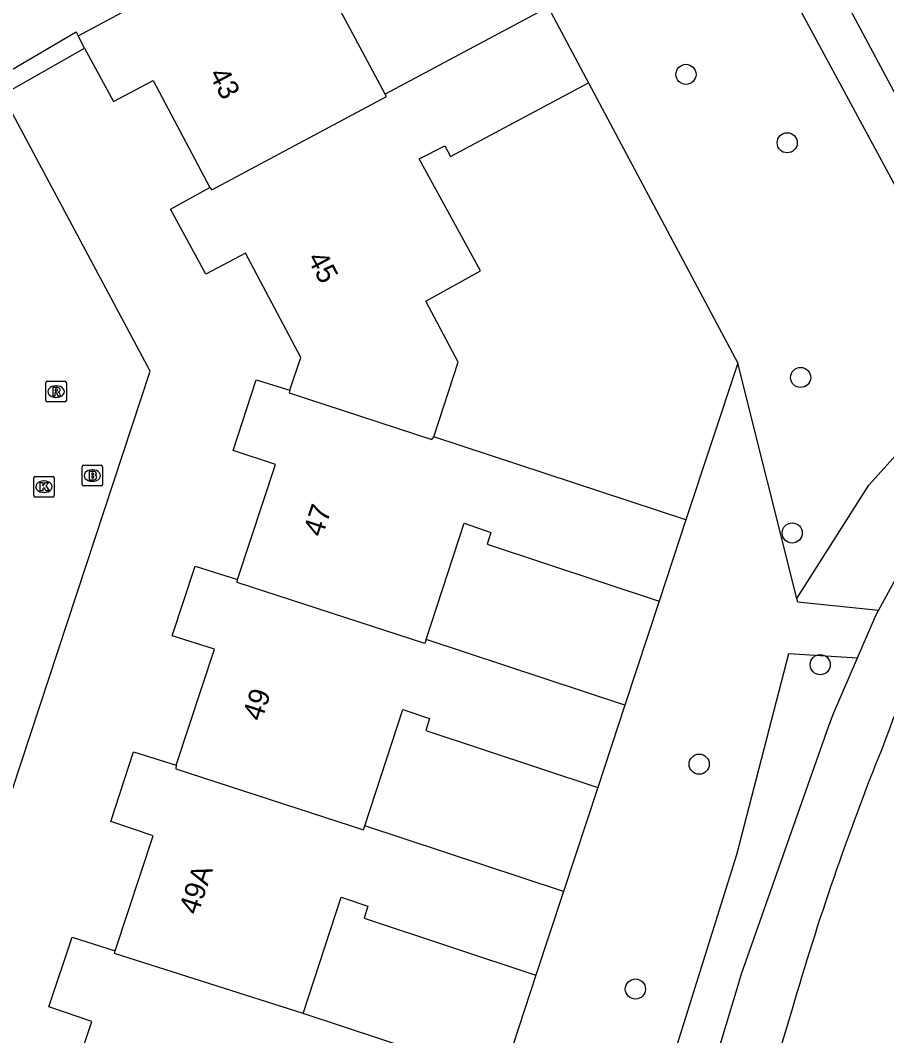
# Model space of a CAD drawing. Extents: x 157793 to 159380, y 380882 to 382313.
# Drawn here: x 159130.11 to 159172.2, y 382017.92 to 382067.25 of the extents above; entities that cross this region are included whole.
import ezdxf

# ---------------------------------------------------------------- set-up
doc = ezdxf.new("R2010")
doc.units = 0
for name, color, linetype in [('IMGEO_Boom', 7, 'Continuous'), ('IMGEO_Brandkraan', 7, 'Continuous'), ('IMGEO_Fietspad_gesloten', 7, 'Continuous'), ('IMGEO_Groenvoorziening', 7, 'Continuous'), ('IMGEO_Haag', 7, 'Continuous'), ('IMGEO_Kolk', 7, 'Continuous'), ('IMGEO_Pand', 7, 'Continuous'), ('IMGEO_Pand_nummerreeks', 7, 'Continuous'), ('IMGEO_Rijbaan_lokaal_open', 7, 'Continuous'), ('IMGEO_Rioolput', 7, 'Continuous'), ('IMGEO_Voetpad_halfverhard', 7, 'Continuous')]:
    doc.layers.add(name, color=color, linetype=linetype)

msp = doc.modelspace()

# ---------------------------------------------------------------- linework, layer by layer
at = {"layer": 'IMGEO_Boom'}
for centre in [(159162.45, 382064.626), (159167.368, 382061.303), (159168.02, 382049.899), (159167.613, 382042.344), (159168.972, 382035.944), (159163.092, 382031.109), (159159.993, 382020.184)]:
    msp.add_circle(centre, 0.489, dxfattribs=at)
at = {"layer": 'IMGEO_Brandkraan'}
for p, q in [((159133.11, 382044.706), (159133.11, 382045.558)), ((159133.185, 382045.632), (159134.037, 382045.632)), ((159133.598, 382045.412), (159133.623, 382045.412)), ((159134.111, 382045.558), (159134.111, 382044.706)), ((159133.621, 382044.852), (159133.596, 382044.852)), ((159134.037, 382044.632), (159133.185, 382044.632))]:
    msp.add_line(p, q, dxfattribs=at)
for points in [[(159133.11, 382044.706), (159133.11, 382045.558)], [(159133.185, 382045.632), (159134.037, 382045.632)], [(159133.458, 382045.332), (159133.458, 382044.932), (159133.671, 382044.932)], [(159133.689, 382045.332), (159133.458, 382045.332)], [(159133.637, 382045.251), (159133.583, 382045.251), (159133.583, 382045.175)], [(159134.111, 382045.558), (159134.111, 382044.706)], [(159133.583, 382045.175), (159133.636, 382045.175)], [(159133.645, 382045.099), (159133.583, 382045.099), (159133.583, 382045.018)], [(159133.583, 382045.018), (159133.645, 382045.018)], [(159134.037, 382044.632), (159133.185, 382044.632)]]:
    msp.add_lwpolyline(points, dxfattribs=at)
for centre, radius, start, end in [((159133.187, 382045.556), 0.0765, 91.552, 178.448), ((159133.187, 382045.556), 0.0765, 91.552, 178.448), ((159133.638, 382045.213), 0.0379, 267.8285, 90.9355), ((159133.693, 382045.187), 0.145, 59.4692, 91.5367), ((159133.718, 382045.234), 0.0922, 285.5137, 58.1501), ((159134.035, 382045.556), 0.0765, 1.552, 88.448), ((159134.035, 382045.556), 0.0765, 1.552, 88.448), ((159133.187, 382044.708), 0.0765, 181.552, 268.448), ((159133.187, 382044.708), 0.0765, 181.552, 268.448), ((159133.646, 382045.058), 0.0404, 269.8759, 90.5077), ((159133.677, 382045.183), 0.251, 268.6676, 293.5347), ((159133.723, 382045.042), 0.105, 301.3115, 78.989), ((159134.035, 382044.708), 0.0765, 271.552, 358.448), ((159134.035, 382044.708), 0.0765, 271.552, 358.448)]:
    msp.add_arc(centre, radius, start, end, dxfattribs=at)
for centre, major_axis, ratio, start_param, end_param in [((159133.597, 382045.132), (-0.387, 0.002), 0.722429, 4.712389, 7.853982), ((159133.622, 382045.132), (-0.39, 0.002), 0.717154, 1.570796, 4.712389)]:
    msp.add_ellipse(centre, major_axis=major_axis, ratio=ratio, start_param=start_param, end_param=end_param, dxfattribs=at)
at = {"layer": 'IMGEO_Fietspad_gesloten'}
for points in [[(159171.81, 382038.584), (159174.145, 382042.888), (159177.015, 382047.206), (159177.748, 382048.212), (159179.144, 382049.899)], [(159170.784, 382036.272), (159171.672, 382038.33), (159171.81, 382038.584)], [(159155.452, 381978.155), (159156.067, 381984.897), (159156.502, 381987.909), (159158.94, 382000), (159159.098, 382000.627), (159159.258, 382001.252), (159159.59, 382002.512), (159164.931, 382020.216), (159165.144, 382020.924), (159169.393, 382032.971), (159169.617, 382033.57), (159170.784, 382036.272)], [(159167.607, 382019.2), (159162.285, 382001.61), (159162.026, 382000.626), (159161.865, 382000)]]:
    msp.add_lwpolyline(points, dxfattribs=at)
for centre, radius, start, end in [((159221.9, 382013.9), 53.06, 143.3488, 160.2064), ((159291.921, 381983.423), 129.36, 158.00665, 163.94437)]:
    msp.add_arc(centre, radius, start, end, dxfattribs=at)
at = {"layer": 'IMGEO_Groenvoorziening'}
for points in [[(159167.839, 382039.156), (159171.341, 382044.674), (159177.054, 382051.022), (159153.21, 382095.132), (159143.775, 382090.199)], [(159157.72, 382064.208), (159164.967, 382050.591)], [(159164.967, 382050.591), (159162.45, 382042.979)], [(159167.839, 382039.156), (159164.967, 382050.591)], [(159161.144, 382039.03), (159159.485, 382033.969)], [(159171.81, 382038.584), (159167.882, 382038.984), (159167.839, 382039.156)], [(159147.331, 381970.736), (159147.706, 381971.289), (159151.557, 381976.657), (159152.922, 381979.902), (159152.952, 381985.804), (159154.114, 381988.022), (159155.783, 381997.56), (159164.928, 382026.72), (159167.45, 382036.484), (159170.784, 382036.272)], [(159158.17, 382029.984), (159156.507, 382024.924)], [(159155.164, 382020.865), (159153.512, 382015.802)]]:
    msp.add_lwpolyline(points, dxfattribs=at)
at = {"layer": 'IMGEO_Haag'}
for points in [[(159123.595, 382062.027), (159123.838, 382061.638), (159128.849, 382064.364), (159132.822, 382066.696), (159132.919, 382066.493)], [(159129.251, 382063.628), (159133.238, 382065.903)]]:
    msp.add_lwpolyline(points, dxfattribs=at)
at = {"layer": 'IMGEO_Kolk'}
for p, q in [((159130.761, 382044.165), (159130.761, 382045.017)), ((159130.836, 382045.091), (159131.688, 382045.091)), ((159131.249, 382044.871), (159131.274, 382044.871)), ((159131.762, 382045.017), (159131.762, 382044.165)), ((159131.272, 382044.311), (159131.247, 382044.311)), ((159131.688, 382044.091), (159130.836, 382044.091))]:
    msp.add_line(p, q, dxfattribs=at)
for points in [[(159130.761, 382044.165), (159130.761, 382045.017)], [(159130.836, 382045.091), (159131.688, 382045.091)], [(159131.082, 382044.791), (159131.205, 382044.791), (159131.205, 382044.64), (159131.335, 382044.791), (159131.499, 382044.791), (159131.353, 382044.64), (159131.506, 382044.391), (159131.354, 382044.391), (159131.269, 382044.555), (159131.205, 382044.488), (159131.205, 382044.391), (159131.082, 382044.391), (159131.082, 382044.791)], [(159131.762, 382045.017), (159131.762, 382044.165)], [(159131.688, 382044.091), (159130.836, 382044.091)]]:
    msp.add_lwpolyline(points, dxfattribs=at)
for centre, start, end in [((159130.838, 382045.015), 91.552, 178.448), ((159130.838, 382045.015), 91.552, 178.448), ((159131.686, 382045.015), 1.552, 88.448), ((159131.686, 382045.015), 1.552, 88.448), ((159130.838, 382044.167), 181.552, 268.448), ((159130.838, 382044.167), 181.552, 268.448), ((159131.686, 382044.167), 271.552, 358.448), ((159131.686, 382044.167), 271.552, 358.448)]:
    msp.add_arc(centre, 0.0765, start, end, dxfattribs=at)
for centre, major_axis, ratio, start_param, end_param in [((159131.248, 382044.591), (-0.387, 0.002), 0.722429, 4.712389, 7.853982), ((159131.273, 382044.591), (-0.39, 0.002), 0.717154, 1.570796, 4.712389)]:
    msp.add_ellipse(centre, major_axis=major_axis, ratio=ratio, start_param=start_param, end_param=end_param, dxfattribs=at)
at = {"layer": 'IMGEO_Pand'}
for points in [[(159132.919, 382066.493), (159151.264, 382076.31)], [(159147.835, 382063.671), (159145.056, 382068.886), (159146.261, 382069.537), (159146.557, 382069.003), (159153.244, 382072.581)], [(159155.763, 382067.885), (159147.835, 382063.671)], [(159155.763, 382067.885), (159157.72, 382064.208)], [(159133.238, 382065.903), (159132.919, 382066.493)], [(159133.238, 382065.903), (159134.641, 382063.312), (159136.56, 382064.332), (159139.327, 382059.125)], [(159150.2, 382047.017), (159151.388, 382050.638), (159149.811, 382053.613), (159152.469, 382055.086), (159149.494, 382060.518), (159150.739, 382061.156), (159151.009, 382060.642), (159157.72, 382064.208)], [(159139.327, 382059.125), (159139.42, 382059.01), (159147.903, 382063.543), (159147.835, 382063.671)], [(159143.203, 382049.274), (159143.741, 382050.866), (159141.045, 382055.941), (159139.118, 382054.916), (159137.41, 382058.083), (159139.327, 382059.125)], [(159140.659, 382040.09), (159142.505, 382045.677), (159140.45, 382046.357), (159141.572, 382049.787), (159143.203, 382049.274)], [(159143.203, 382049.274), (159143.17, 382049.16), (159150.11, 382046.89), (159150.2, 382047.017)], [(159162.45, 382042.979), (159150.2, 382047.017)], [(159149.833, 382037.166), (159151.669, 382042.818), (159152.973, 382042.372), (159152.794, 382041.796), (159161.144, 382039.03)], [(159162.45, 382042.979), (159161.144, 382039.03)], [(159137.682, 382031.055), (159139.542, 382036.696), (159137.484, 382037.343), (159138.6, 382040.737), (159140.659, 382040.09)], [(159149.833, 382037.166), (159149.768, 382036.967), (159140.64, 382039.94), (159140.659, 382040.09)], [(159159.485, 382033.969), (159149.833, 382037.166)], [(159159.485, 382033.969), (159158.17, 382029.984)], [(159146.855, 382028.121), (159148.691, 382033.773), (159149.995, 382033.327), (159149.816, 382032.751), (159158.17, 382029.984)], [(159134.716, 382022.046), (159136.566, 382027.626), (159134.511, 382028.32), (159135.613, 382031.711), (159137.682, 382031.055)], [(159137.682, 382031.055), (159137.66, 382030.89), (159146.791, 382027.923), (159146.855, 382028.121)], [(159156.507, 382024.924), (159146.855, 382028.121)], [(159143.86, 382018.999), (159145.696, 382024.651), (159147, 382024.205), (159146.821, 382023.629), (159155.164, 382020.865)], [(159156.507, 382024.924), (159155.164, 382020.865)], [(159131.718, 382013.037), (159133.59, 382018.602), (159131.504, 382019.315), (159132.623, 382022.708), (159134.716, 382022.046)], [(159143.86, 382018.999), (159134.69, 382021.91), (159134.716, 382022.046)], [(159153.512, 382015.802), (159143.86, 382018.999)]]:
    msp.add_lwpolyline(points, dxfattribs=at)
at = {"layer": 'IMGEO_Rijbaan_lokaal_open'}
msp.add_lwpolyline([(159110.79, 381972.424), (159119.875, 382000), (159136.415, 382050.207), (159129.251, 382063.628)], dxfattribs=at)
at = {"layer": 'IMGEO_Rioolput'}
for p, q in [((159131.351, 382048.786), (159131.351, 382049.638)), ((159131.426, 382049.712), (159132.278, 382049.712)), ((159132.352, 382049.638), (159132.352, 382048.786)), ((159131.839, 382049.492), (159131.864, 382049.492)), ((159132.278, 382048.712), (159131.426, 382048.712)), ((159131.862, 382048.932), (159131.837, 382048.932))]:
    msp.add_line(p, q, dxfattribs=at)
for points in [[(159131.351, 382048.786), (159131.351, 382049.638)], [(159131.426, 382049.712), (159132.278, 382049.712)], [(159132.352, 382049.638), (159132.352, 382048.786)], [(159131.94, 382049.41), (159131.688, 382049.412), (159131.688, 382049.012)], [(159131.688, 382049.012), (159131.812, 382049.012), (159131.812, 382049.174), (159131.823, 382049.174)], [(159131.866, 382049.331), (159131.812, 382049.331), (159131.812, 382049.25)], [(159131.812, 382049.25), (159131.864, 382049.25)], [(159131.87, 382049.145), (159131.941, 382049.012), (159132.081, 382049.012), (159132.016, 382049.138)], [(159132.278, 382048.712), (159131.426, 382048.712)]]:
    msp.add_lwpolyline(points, dxfattribs=at)
for centre, radius, start, end in [((159131.428, 382049.636), 0.0765, 91.552, 178.448), ((159131.428, 382049.636), 0.0765, 91.552, 178.448), ((159132.276, 382049.636), 0.0765, 1.552, 88.448), ((159132.276, 382049.636), 0.0765, 1.552, 88.448), ((159131.822, 382049.121), 0.0533, 26.0293, 88.6989), ((159131.848, 382049.439), 0.19, 274.7715, 282.9687), ((159131.872, 382049.235), 0.0964, 77.0061, 93.1865), ((159131.886, 382049.292), 0.0378, 276.6634, 79.6772), ((159131.939, 382049.3), 0.109, 350.3612, 89.416), ((159131.937, 382049.3), 0.112, 277.5842, 350.9817), ((159131.921, 382049.085), 0.108, 29.5134, 73.7905), ((159131.428, 382048.788), 0.0765, 181.552, 268.448), ((159131.428, 382048.788), 0.0765, 181.552, 268.448), ((159132.276, 382048.788), 0.0765, 271.552, 358.448), ((159132.276, 382048.788), 0.0765, 271.552, 358.448)]:
    msp.add_arc(centre, radius, start, end, dxfattribs=at)
for centre, major_axis, ratio, start_param, end_param in [((159131.838, 382049.212), (-0.387, 0.002), 0.722429, 4.712389, 7.853982), ((159131.863, 382049.212), (-0.39, 0.002), 0.717154, 1.570796, 4.712389)]:
    msp.add_ellipse(centre, major_axis=major_axis, ratio=ratio, start_param=start_param, end_param=end_param, dxfattribs=at)
at = {"layer": 'IMGEO_Voetpad_halfverhard'}
msp.add_lwpolyline([(159179.099, 382051.556), (159143.186, 382118.72)], dxfattribs=at)

# ---------------------------------------------------------------- texts
at = {"layer": 'IMGEO_Pand_nummerreeks'}
for s, rotation, p in [('43', 297.9888, (159139.253, 382064.633)), ('45', 297.9862, (159144.031, 382055.69)), ('47', 71.6512, (159144.778, 382042.105)), ('49', 71.6512, (159141.827, 382033.156)), ('49A', 71.6512, (159138.736, 382023.748))]:
    msp.add_text(s, height=1, rotation=rotation, dxfattribs=at).set_placement(p)

doc.saveas('drawing.dxf')
